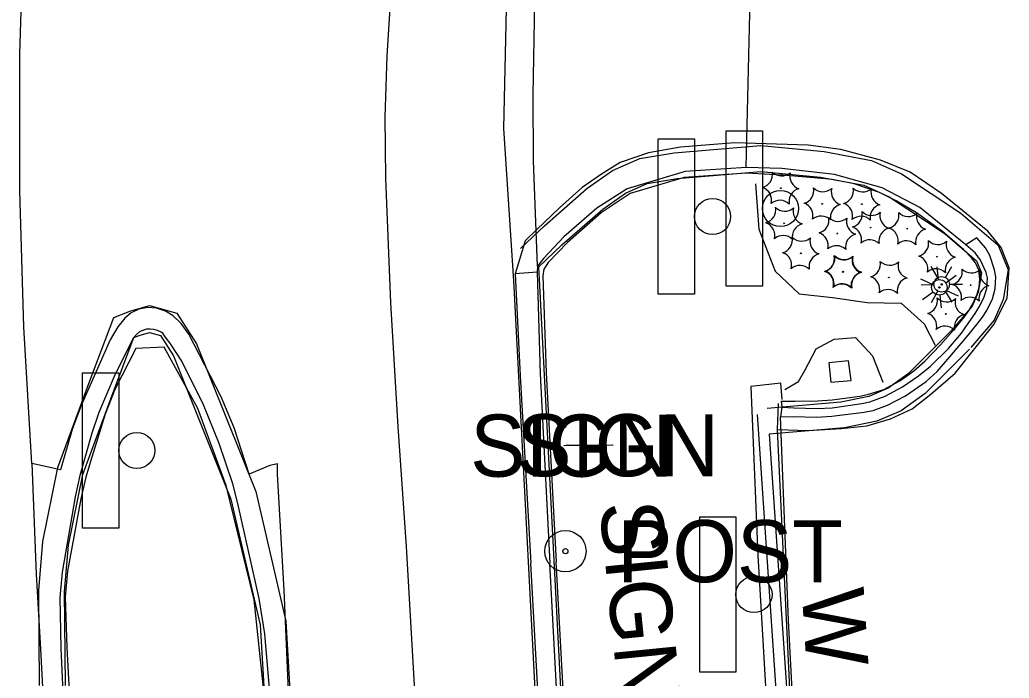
# Model space of a CAD drawing. Extents: x 588843 to 2552415, y 180129 to 269402.
# Drawn here: x 594716.5 to 594812.2, y 184792.7 to 184856.3 of the extents above; entities that cross this region are included whole.
import ezdxf

# ---------------------------------------------------------------- set-up
doc = ezdxf.new("R2010")
doc.units = 0
for name, color, linetype in [('Default', 7, 'Continuous'), ('E_DWY', 7, 'Continuous'), ('E_LAND_Vegetation', 7, 'Continuous'), ('E_LTG', 7, 'Continuous'), ('E_MISCPROP', 7, 'Continuous'), ('E_MISCPROP_Planter', 7, 'Continuous'), ('E_RDWY_AsphConc', 7, 'Continuous'), ('E_RDWY_C_and_G', 7, 'Continuous'), ('E_RDWY_PavtEdge', 7, 'Continuous'), ('E_SGN', 7, 'Continuous'), ('E_SGN_Text', 7, 'Continuous'), ('E_STRUCT', 7, 'Continuous'), ('E_WAL', 7, 'Continuous'), ('E_WAL_Text', 7, 'Continuous')]:
    doc.layers.add(name, color=color, linetype=linetype)

# ---------------------------------------------------------------- blocks, each defined once
blk = doc.blocks.new('LPOL')
at = {"layer": 'Default'}
for p, q in [((-0.75, 1.3), (-2, 3.46)), ((0.75, 1.3), (2, 3.46)), ((-4, 0), (-1.5, 0)), ((1.5, 0), (4, 0)), ((-2, -3.46), (-0.75, -1.3)), ((2, -3.46), (0.75, -1.3))]:
    blk.add_line(p, q, dxfattribs=at)
for radius in [1.5, 1.5, 1.5, 0.125]:
    blk.add_circle((0, 0), radius, dxfattribs=at)
blk = doc.blocks.new('W_35')
at = {"layer": 'E_WAL_Text'}
blk.add_text('W', height=12, dxfattribs=at).set_placement((-4.46, -6))
blk = doc.blocks.new('SGN_1')
at = {"layer": 'Default'}
blk.add_lwpolyline([(-3.5, -15), (-10.5, -15), (-10.5, 15), (-3.5, 15)], close=True, dxfattribs=at)
blk.add_circle((0, 0), 3.5, dxfattribs=at)
blk = doc.blocks.new('POST_1')
at = {"layer": 'Default'}
for radius in [4, 0.5]:
    blk.add_circle((0, 0), radius, dxfattribs=at)
blk.add_text('POST', height=12, dxfattribs=at).set_placement((10, -6))
blk = doc.blocks.new('BSGN_1')
at = {"layer": 'Default'}
blk.add_text('SIGN', height=12, dxfattribs=at).set_placement((-18.56, -6))
blk = doc.blocks.new('SHRB_1')
at = {"layer": 'Default'}
blk.add_circle((0, 0), 0.0733, dxfattribs=at)
for centre, start, end in [((-4.19, 2.61), 285.188, 11.0001), ((0.16, 4.93), 225.2113, 310.9762), ((4.35, 2.32), 165.2113, 250.9762), ((-4.35, -2.32), 345.2113, 70.9762), ((4.18, -2.61), 105.2018, 190.9838), ((-0.17, -4.93), 45.2113, 130.9762)]:
    blk.add_arc(centre, 2.58, start, end, dxfattribs=at)
blk = doc.blocks.new('LPOL_4')
at = {"layer": 'E_LTG'}
for p, q in [((-2.46, 4.26), (-6.56, 11.36)), ((2.46, 4.26), (6.56, 11.36)), ((-13.12, 0), (-4.92, 0)), ((4.92, 0), (13.12, 0)), ((-6.56, -11.36), (-2.46, -4.26)), ((6.56, -11.36), (2.46, -4.26))]:
    blk.add_line(p, q, dxfattribs=at)
for radius in [4.92, 4.92, 4.92, 0.41]:
    blk.add_circle((0, 0), radius, dxfattribs=at)
blk = doc.blocks.new('SIGN_3')
at = {"layer": 'E_SGN'}
blk.add_text('SIGN', height=39.37, dxfattribs=at).set_placement((-56.13, -19.68))

msp = doc.modelspace()

# ---------------------------------------------------------------- linework, layer by layer
at = {"layer": 'E_DWY'}
for points in [[(594789.804, 184816.727), (594792.771, 184816.63), (594795.981, 184816.808), (594798.454, 184817.075), (594800.731, 184817.762), (594802.823, 184818.727), (594804.65, 184820.134), (594806.98, 184822.176), (594809.008, 184824.707), (594810.735, 184826.856), (594812.012, 184829.422), (594812.219, 184832.355), (594811.441, 184834.322), (594810.165, 184835.903), (594805.683, 184839.533), (594802.651, 184841.605), (594799.753, 184842.769), (594795.933, 184843.792), (594792.762, 184844.208), (594785.643, 184844.44), (594780.427, 184844.019), (594777.322, 184843.46), (594774.593, 184842.523), (594772.795, 184841.393), (594770.894, 184840.11), (594768.705, 184838.148), (594766.522, 184836.042), (594765.388, 184834.958), (594764.434, 184831.781)], [(594764.96, 184834.204), (594767.264, 184836.406), (594771.369, 184840.004), (594773.859, 184841.749), (594776.475, 184842.905), (594779.797, 184843.475), (594788.195, 184844.161), (594794.316, 184843.601), (594798.906, 184842.737), (594801.81, 184841.42), (594807.527, 184837.624), (594811.135, 184834.527), (594812.132, 184832.142), (594811.629, 184829.274), (594810.768, 184827.302), (594808.518, 184824.632)], [(594766.687, 184832.397), (594768.952, 184834.561), (594772.916, 184838.034), (594775.093, 184839.561), (594777.203, 184840.493), (594780.11, 184840.993), (594788.183, 184841.652), (594793.97, 184841.122), (594798.148, 184840.336), (594800.595, 184839.226), (594806.016, 184835.627), (594809.057, 184833.016), (594809.543, 184831.853), (594809.218, 184830.001), (594808.622, 184828.635), (594806.607, 184826.243)], [(594806.607, 184826.243), (594802.454, 184822.107), (594800.519, 184820.715), (594798.653, 184819.918), (594795.935, 184819.365), (594788.795, 184818.746)], [(594808.371, 184824.471), (594804.076, 184820.194), (594801.755, 184818.524), (594799.401, 184817.519), (594796.293, 184816.886), (594789.011, 184816.255)], [(594789.011, 184816.255), (594791.51, 184779.582)]]:
    msp.add_lwpolyline(points, dxfattribs=at)
at = {"layer": 'E_MISCPROP_Planter'}
for points in [[(594787.666, 184840.454), (594787.996, 184836.085), (594789.585, 184832.031), (594791.915, 184829.819), (594795.141, 184829.477), (594798.466, 184829.002), (594801.76, 184828.945), (594803.998, 184826.928), (594805.063, 184824.879)], [(594790.521, 184820.571), (594791.843, 184821.343), (594792.453, 184822.431), (594793.545, 184824.519), (594795.287, 184825.455), (594797.366, 184825.61), (594799, 184823.841), (594800.004, 184821.305)]]:
    msp.add_lwpolyline(points, dxfattribs=at)
at = {"layer": 'E_RDWY_AsphConc'}
for points in [[(594717.659, 184813.425), (594716.91, 184826.615), (594716.527, 184839.82), (594716.509, 184853.031), (594716.509, 184853.031), (594717.099, 184871.515), (594718.405, 184889.962), (594720.426, 184908.344), (594720.426, 184908.344)], [(594766.596, 184832.508), (594766.2, 184842.714), (594766.2, 184842.714), (594766.167, 184849.037), (594766.167, 184849.037), (594766.347, 184859.908), (594766.347, 184859.908), (594766.372, 184860.624), (594766.372, 184860.624), (594766.483, 184862.156), (594766.483, 184862.156), (594767.844, 184876.382), (594767.844, 184876.382), (594768.169, 184879.175), (594768.169, 184879.175), (594769.108, 184885.776), (594769.108, 184885.776)], [(594786.779, 184842.063), (594787.178, 184859.676), (594788.109, 184875.914)], [(594808.02, 184834.563), (594803.579, 184838.171), (594799.937, 184840.078), (594795.315, 184841.377), (594790.238, 184841.946), (594786.779, 184842.063)], [(594791.903, 184778.651), (594790.858, 184798.24), (594790.111, 184817.935)]]:
    msp.add_lwpolyline(points, dxfattribs=at)
msp.add_lwpolyline([(594796.936, 184821.465), (594796.684, 184823.358), (594794.78, 184823.171), (594794.971, 184821.297)], close=True, dxfattribs=at)
at = {"layer": 'E_RDWY_C_and_G'}
for points in [[(594778.471, 184954.583), (594774.874, 184941.211), (594772.091, 184928.253), (594768.886, 184910.61), (594766.74, 184895.022), (594766.233, 184887.193), (594763.566, 184857.401), (594763.284, 184845.817), (594764.269, 184831.089)], [(594786.779, 184842.063), (594780.887, 184841.657), (594775.252, 184839.98), (594772.336, 184838.118), (594769.143, 184835.334), (594767.17, 184833.249), (594766.596, 184832.508), (594766.569, 184831.932), (594766.832, 184822.1), (594767.797, 184803.796)], [(594790.153, 184819.469), (594791.501, 184819.462), (594793.697, 184819.474), (594793.697, 184819.474), (594795.083, 184819.583), (594795.083, 184819.583), (594797.758, 184819.946), (594797.758, 184819.946), (594798.511, 184820.086), (594798.511, 184820.086), (594800.079, 184820.593), (594800.079, 184820.593), (594801.627, 184821.411), (594801.627, 184821.411), (594802.993, 184822.383), (594802.993, 184822.383), (594804.055, 184823.323), (594804.055, 184823.323), (594805.571, 184824.9), (594805.571, 184824.9), (594807.009, 184826.543), (594807.009, 184826.543), (594807.882, 184827.621), (594807.882, 184827.621), (594808.36, 184828.261), (594808.36, 184828.261), (594808.714, 184828.85), (594808.714, 184828.85), (594809.132, 184829.794), (594809.132, 184829.794), (594809.319, 184830.463), (594809.319, 184830.463), (594809.392, 184831.249), (594809.392, 184831.249), (594809.274, 184832.12), (594809.274, 184832.12), (594808.943, 184832.824), (594808.943, 184832.824), (594808.559, 184833.312), (594808.559, 184833.312), (594807.819, 184834.077), (594807.819, 184834.077), (594805.77, 184835.857), (594805.77, 184835.857), (594803.258, 184837.663), (594803.258, 184837.663), (594801.295, 184838.84), (594801.295, 184838.84), (594799.669, 184839.623), (594799.669, 184839.623), (594797.207, 184840.476), (594797.207, 184840.476), (594795.106, 184840.882), (594795.106, 184840.882), (594794.05, 184840.988), (594794.05, 184840.988), (594790.328, 184841.303), (594790.328, 184841.303), (594789.109, 184841.384), (594789.109, 184841.384), (594786.798, 184841.488), (594786.798, 184841.488), (594780.778, 184841.077), (594775.565, 184839.523), (594772.748, 184837.66), (594769.503, 184834.783), (594767.627, 184832.876), (594767.186, 184832.222), (594767.109, 184831.572), (594767.437, 184822.18), (594768.383, 184803.916)], [(594790.153, 184819.469), (594790.232, 184818.871), (594790.111, 184817.935), (594791.327, 184817.976), (594793.624, 184817.912), (594793.624, 184817.912), (594795.06, 184817.993), (594795.06, 184817.993), (594798.202, 184818.386), (594798.202, 184818.386), (594799.049, 184818.556), (594799.049, 184818.556), (594800.455, 184819.053), (594800.455, 184819.053), (594802.188, 184819.973), (594802.188, 184819.973), (594804.194, 184821.358), (594804.194, 184821.358), (594805.234, 184822.32), (594805.234, 184822.32), (594806.482, 184823.74), (594806.482, 184823.74), (594808.089, 184825.657), (594808.089, 184825.657), (594809.083, 184826.879), (594809.083, 184826.879), (594809.638, 184827.581), (594809.638, 184827.581), (594810.059, 184828.224), (594810.059, 184828.224), (594810.598, 184829.346), (594810.598, 184829.346), (594810.869, 184830.315), (594810.869, 184830.315), (594810.915, 184831.482), (594810.915, 184831.482), (594810.796, 184832.164), (594810.796, 184832.164), (594810.332, 184833.525), (594810.332, 184833.525), (594809.91, 184834.295), (594809.91, 184834.295), (594809.098, 184835.241), (594809.098, 184835.241), (594808.02, 184834.563)], [(594790.232, 184818.871), (594791.379, 184818.824), (594793.645, 184818.733), (594793.645, 184818.733), (594795.087, 184818.821), (594795.087, 184818.821), (594797.971, 184819.225), (594797.971, 184819.225), (594798.737, 184819.394), (594798.737, 184819.394), (594800.208, 184819.941), (594800.208, 184819.941), (594801.912, 184820.857), (594801.912, 184820.857), (594803.44, 184821.891), (594803.44, 184821.891), (594804.618, 184822.851), (594804.618, 184822.851), (594806.349, 184824.55), (594806.349, 184824.55), (594807.593, 184826.04), (594807.593, 184826.04), (594808.322, 184827.051), (594808.322, 184827.051), (594808.923, 184827.947), (594808.923, 184827.947), (594809.309, 184828.59), (594809.309, 184828.59), (594809.768, 184829.46), (594809.768, 184829.46), (594810.06, 184830.345), (594810.06, 184830.345), (594810.108, 184831.367), (594810.108, 184831.367), (594809.983, 184831.907), (594809.983, 184831.907), (594809.443, 184833.076), (594809.443, 184833.076), (594808.911, 184833.807), (594808.911, 184833.807), (594808.02, 184834.563), (594808.02, 184834.563)], [(594766.687, 184832.397), (594766.764, 184831.256)], [(594766.569, 184831.932), (594764.434, 184831.781), (594764.917, 184821.909), (594765.945, 184803.807)], [(594766.764, 184831.256), (594768.957, 184789.229), (594771.857, 184734.845), (594775.043, 184677.856)], [(594764.267, 184831.125), (594766.46, 184789.098), (594769.36, 184734.709), (594772.547, 184677.716)], [(594742.545, 184790.686), (594742.084, 184801.178), (594741.434, 184812.391), (594741.43, 184813.4), (594740.711, 184813.25), (594738.686, 184812.405), (594737.258, 184816.874), (594737.258, 184816.874), (594735.987, 184819.873), (594735.987, 184819.873), (594732.852, 184825.943), (594732.852, 184825.943), (594732.133, 184826.955), (594732.133, 184826.955), (594731.345, 184827.69), (594731.345, 184827.69), (594730.619, 184828.15), (594730.619, 184828.15), (594729.74, 184828.457), (594729.74, 184828.457), (594728.872, 184828.525), (594728.872, 184828.525), (594728.014, 184828.363), (594728.014, 184828.363), (594727.29, 184828.002), (594727.29, 184828.002), (594726.68, 184827.48), (594726.68, 184827.48), (594725.981, 184826.629), (594725.981, 184826.629), (594725.257, 184825.378), (594725.257, 184825.378), (594722.444, 184819.047), (594722.444, 184819.047), (594721.577, 184816.707), (594721.577, 184816.707), (594720.453, 184812.826), (594720.453, 184812.826), (594717.659, 184813.425), (594718.089, 184802.737), (594718.516, 184795.476), (594719.405, 184778.31)], [(594718.426, 184791.956), (594718.348, 184801.138), (594718.734, 184805.88), (594720.183, 184813.045), (594723.285, 184821.426), (594725.595, 184827.558), (594727.26, 184828.194), (594729.051, 184828.708), (594731.703, 184827.949), (594733.615, 184824.988), (594739.327, 184810.728), (594742.246, 184798.172), (594742.667, 184790.919), (594742.92, 184780.138)], [(594740.765, 184790.551), (594740.207, 184796.965), (594740.207, 184796.965), (594739.652, 184800.361), (594739.652, 184800.361), (594737.612, 184809.564), (594737.612, 184809.564), (594737.108, 184811.452), (594737.108, 184811.452), (594735.788, 184815.354), (594735.788, 184815.354), (594734.266, 184819.087), (594734.266, 184819.087), (594732.198, 184823.329), (594732.198, 184823.329), (594731.161, 184824.914), (594731.161, 184824.914), (594730.921, 184825.21), (594730.921, 184825.21), (594730.753, 184825.419), (594730.753, 184825.419), (594730.516, 184825.774), (594730.516, 184825.774), (594730.341, 184826.021), (594730.341, 184826.021), (594730.195, 184826.138), (594730.195, 184826.138), (594729.834, 184826.293), (594729.834, 184826.293), (594729.49, 184826.381), (594729.49, 184826.381), (594729.124, 184826.421), (594729.124, 184826.421), (594728.775, 184826.405), (594728.775, 184826.405), (594728.468, 184826.334), (594728.468, 184826.334), (594728.103, 184826.16), (594728.103, 184826.16), (594727.803, 184825.911), (594727.803, 184825.911), (594727.549, 184825.617), (594727.549, 184825.617), (594727.427, 184825.438), (594727.427, 184825.438), (594727.366, 184825.33), (594727.366, 184825.33), (594727.108, 184824.847), (594727.108, 184824.847), (594725.623, 184821.83), (594725.623, 184821.83), (594724.153, 184818.358), (594724.153, 184818.358), (594723.464, 184816.369), (594723.464, 184816.369), (594722.313, 184812.277), (594722.313, 184812.277), (594721.855, 184810.207), (594721.855, 184810.207), (594720.602, 184802.915), (594720.602, 184802.915), (594720.388, 184800.47), (594720.388, 184800.47), (594720.493, 184795.558), (594720.493, 184795.558), (594721.241, 184778.499)], [(594720.926, 184791.978), (594720.849, 184801.047), (594721.214, 184805.53), (594722.595, 184812.359), (594725.627, 184820.551), (594727.538, 184825.624), (594728.053, 184825.82), (594729.052, 184826.108), (594730.112, 184825.804), (594731.383, 184823.835), (594736.936, 184809.976), (594739.762, 184797.814), (594740.168, 184790.817), (594740.421, 184780.079)], [(594740.205, 184790.506), (594739.168, 184800.259), (594736.484, 184811.286), (594733.73, 184818.75), (594730.47, 184824.662), (594727.734, 184824.554), (594725.715, 184820.575), (594725.715, 184820.575), (594724.779, 184818.183), (594724.779, 184818.183), (594723.336, 184813.612), (594723.336, 184813.612), (594722.898, 184812.099), (594722.898, 184812.099), (594722.412, 184810.004), (594722.412, 184810.004), (594721.13, 184803.01), (594721.13, 184803.01), (594720.907, 184800.543), (594720.907, 184800.543), (594721.059, 184795.626), (594721.059, 184795.626), (594721.962, 184778.707)], [(594777.085, 184633.635), (594775.196, 184633.55), (594774.215, 184652.188), (594771.491, 184702.97), (594768.715, 184753.446), (594765.945, 184803.807)], [(594778.764, 184630.047), (594777.085, 184633.635), (594776.097, 184652.261), (594773.409, 184702.94), (594770.484, 184753.236), (594767.797, 184803.796)], [(594779.338, 184630.273), (594777.648, 184633.727), (594776.774, 184652.287), (594773.988, 184703.024), (594771.157, 184753.317), (594768.383, 184803.916)]]:
    msp.add_lwpolyline(points, dxfattribs=at)
at = {"layer": 'E_RDWY_PavtEdge'}
msp.add_lwpolyline([(594769.302, 184449.627), (594768.811, 184476.195), (594768.167, 184495.107), (594766.411, 184560.326), (594764.465, 184608.957), (594761.876, 184651.586), (594759.178, 184701.674), (594756.974, 184752.297), (594753.925, 184805.389), (594753.112, 184816.973), (594752.386, 184828.973), (594751.908, 184840.985), (594751.908, 184840.985), (594751.857, 184846.914), (594752.055, 184852.84), (594752.055, 184852.84), (594753.491, 184875.839)], dxfattribs=at)
at = {"layer": 'E_SGN'}
msp.add_line((594769.141, 184815.161), (594773.921, 184815.227), dxfattribs=at)
msp.add_lwpolyline([(594773.814, 184815.192), (594769.354, 184815.157)], dxfattribs=at)
at = {"layer": 'E_STRUCT'}
msp.add_lwpolyline([(594787.849, 184818.163), (594790.57, 184777.759)], dxfattribs=at)
at = {"layer": 'E_WAL'}
for points in [[(594790.249, 184819.616), (594790.112, 184821.193), (594787.231, 184820.859), (594787.912, 184804.548), (594789.064, 184784.786), (594789.337, 184778.514), (594790.151, 184777.28)], [(594791.61, 184777.611), (594791.539, 184780.11), (594789.804, 184816.727), (594789.886, 184819.225)]]:
    msp.add_lwpolyline(points, dxfattribs=at)

# ---------------------------------------------------------------- block references
at = {"layer": 'E_LAND_Vegetation', "xscale": 0.49999999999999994, "yscale": 0.5000000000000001, "rotation": 8.537736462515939e-07}
for p in [(594790.118, 184840.053), (594794.124, 184838.53), (594797.96, 184838.507), (594790.435, 184836.646), (594795.589, 184835.664), (594798.812, 184836.236), (594802.36, 184836.135), (594792.059, 184833.753), (594805.23, 184833.426), (594796.124, 184831.945), (594796.163, 184831.978), (594800.579, 184831.423), (594808.485, 184830.678), (594806.093, 184827.882)]:
    msp.add_blockref('SHRB_1', p, dxfattribs=at)
at = {"layer": 'E_LTG'}
for name, p, xscale, yscale, rotation in [('LPOL', (594805.465, 184830.455), 0.49999999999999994, 0.49999999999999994, -24.085783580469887), ('LPOL_4', (594805.687, 184830.745), 0.15240030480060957, 0.15240030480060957, 0.8014450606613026)]:
    msp.add_blockref(name, p, dxfattribs=dict(at, xscale=xscale, yscale=yscale, rotation=rotation))
at = {"layer": 'E_MISCPROP', "xscale": 0.5, "yscale": 0.5}
msp.add_blockref('POST_1', (594769.288, 184804.949), dxfattribs=at)
at = {"layer": 'E_SGN', "xscale": 0.5, "yscale": 0.5}
for name, p in [('SGN_1', (594790.089, 184838.079)), ('SGN_1', (594783.523, 184837.305)), ('SGN_1', (594727.832, 184814.684)), ('BSGN_1', (594769.354, 184815.157)), ('BSGN_1', (594773.814, 184815.192)), ('SGN_1', (594787.529, 184800.758))]:
    msp.add_blockref(name, p, dxfattribs=at)
at = {"layer": 'E_SGN_Text', "xscale": 0.15240030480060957, "yscale": 0.1524003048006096, "rotation": -84.31519139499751}
msp.add_blockref('SIGN_3', (594776.4, 184801.332), dxfattribs=at)
at = {"layer": 'E_WAL_Text', "xscale": 0.49999999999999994, "yscale": 0.5000000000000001, "rotation": -86.43585136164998}
msp.add_blockref('W_35', (594795.28, 184799.165), dxfattribs=at)

doc.saveas('drawing.dxf')
